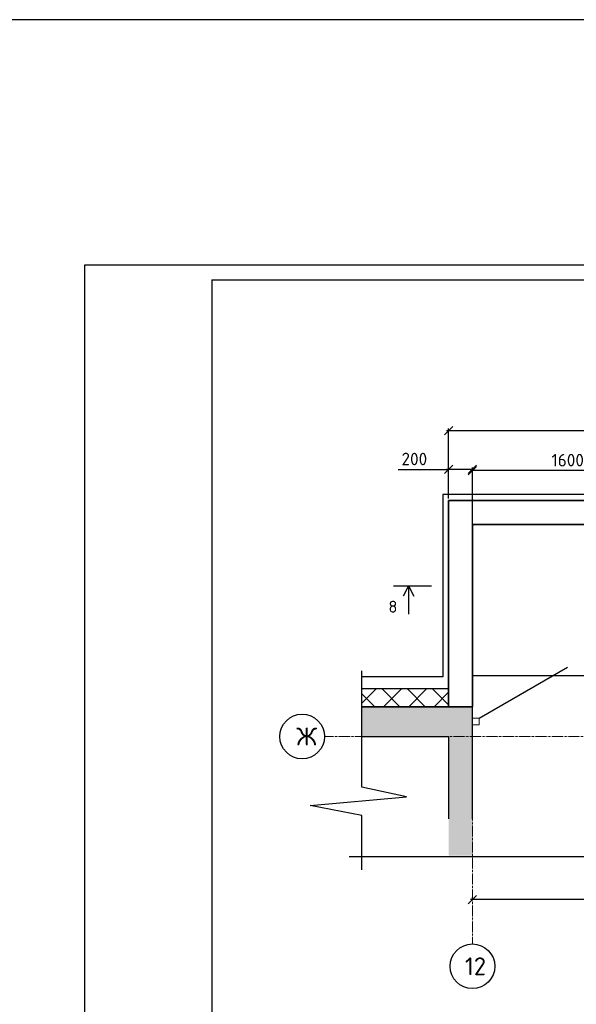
# Model space of a CAD drawing. Header units: millimetres. Extents: x 125896 to 2572636, y -120305 to 130347.
# Tile 310 of 320: x 399062 to 408412, y 113820 to 130347. Entities that reach past the tile are written whole.
import ezdxf

# ---------------------------------------------------------------- set-up
doc = ezdxf.new("R2010")
doc.units = ezdxf.units.MM
for name, pattern in [('CENTER', [2, 1.25, -0.25, 0.25, -0.25]), ('CENTER2', [28.575, 19.05, -3.175, 3.175, -3.175]), ('DASHED', [7, 5, -2, 0])]:
    doc.linetypes.add(name, pattern=pattern)
for name, color, linetype, lineweight in [('0 Фундамент', 5, 'Continuous', 30), ('Standard', 7, 'Continuous', 25), ('Навесной фасад', 7, 'Continuous', 25), ('ОСИ', 7, 'CENTER', 15), ('Столовая Двери и окна', 7, 'Continuous', 15)]:
    doc.layers.add(name, color=color, linetype=linetype, lineweight=lineweight)
for name, color, linetype in [('11', 7, 'Continuous'), ('СПДС_Оси', 7, 'Continuous'), ('Столовая - обозначения', 7, 'Continuous')]:
    doc.layers.add(name, color=color, linetype=linetype)
doc.layers.add('Стена_ бетон несущ.', color=7, linetype='Continuous', lineweight=70, true_color=0xb4b496)
doc.styles.get("Standard").update_dxf_attribs({"font": 'isocpeur.ttf'})
doc.dimstyles.new('Осевые', dxfattribs={"dimscale": 0.7, "dimtxt": 450, "dimasz": 400, "dimexe": 100, "dimexo": 100, "dimgap": 100, "dimtad": 1, "dimdec": 0, "dimzin": 0, "dimdsep": 46, "dimtxsty": 'Standard', "dimblk": 'OBLIQUE', "dimcen": 9, "dimdle": 100, "dimazin": 0, "dimtm": 1e-09, "dimtfac": 1, "dimtdec": 0, "dimtofl": 0, "dimtmove": 0, "dimatfit": 3, "dimfxl": 1, "dimtolj": 1, "dimtzin": 0, "dimarcsym": 0})

# ---------------------------------------------------------------- blocks, each defined once
blk = doc.blocks.new('Штамп')
at = {"layer": '11'}
for p, q in [((311470, 126228), (252070, 126228)), ((252070, 126228), (252070, 84178))]:
    blk.add_line(p, q, dxfattribs=at)
at = {"layer": '11', "lineweight": 30}
for q in [(254210, 84428), (311220, 125978)]:
    blk.add_line((254210, 125978), q, dxfattribs=at)
blk = doc.blocks.new('Д1_1_$F1', base_point=(0, -54.125))
at = {"layer": 'Standard', "color": 7, "linetype": 'Continuous', "lineweight": 13, "transparency": 33554687}
for p, q in [((56, 1.875), (0, 1.875)), ((0, 1.875), (0, -54.125)), ((56, -54.125), (56, 1.875)), ((0, -54.125), (56, -54.125))]:
    blk.add_line(p, q, dxfattribs=at)
blk = doc.blocks.new('_OBLIQUE')
at = {"color": 0, "linetype": 'ByBlock'}
blk.add_line((-0.5, -0.5), (0.5, 0.5), dxfattribs=at)
blk = doc.blocks.new('*D401')
at = {"layer": 'Defpoints', "color": 0, "linetype": 'ByBlock', "lineweight": 20, "ltscale": 13, "transparency": 16777216}
for p in [(414267, 115803), (406667, 115577), (406667, 115558)]:
    blk.add_point(p, dxfattribs=at)
at = {"layer": 'ОСИ', "color": 0, "linetype": 'ByBlock', "lineweight": -2, "ltscale": 13, "transparency": 16777216}
for p, q in [((414267, 115768), (414267, 115542)), ((414302, 115577), (406632, 115577)), ((406667, 115593), (406667, 115612))]:
    blk.add_line(p, q, dxfattribs=at)
at = {"layer": 'ОСИ', "color": 0, "linetype": 'ByBlock', "lineweight": -2, "ltscale": 13, "transparency": 16777216, "xscale": 140, "yscale": 140, "zscale": 140, "rotation": 180}
blk.add_blockref('_OBLIQUE', (406667, 115577), dxfattribs=at)
at = {"layer": 'ОСИ', "color": 0, "linetype": 'ByBlock', "lineweight": -2, "ltscale": 13, "transparency": 16777216, "xscale": 140, "yscale": 140, "zscale": 140}
blk.add_blockref('_OBLIQUE', (414267, 115577), dxfattribs=at)
at = {"layer": 'ОСИ', "color": 0, "linetype": 'ByBlock', "ltscale": 13, "transparency": 16777216, "insert": (410467, 115752), "char_height": 210, "attachment_point": 5}
blk.add_mtext('\\A1;3800', dxfattribs=at)
blk = doc.blocks.new('*D402')
at = {"layer": 'Defpoints', "color": 0, "linetype": 'ByBlock', "lineweight": 20, "ltscale": 13, "transparency": 16777216}
for p in [(419667, 123451), (406267, 122275), (419667, 122275)]:
    blk.add_point(p, dxfattribs=at)
at = {"layer": 'ОСИ', "color": 0, "linetype": 'ByBlock', "lineweight": -2, "ltscale": 13, "transparency": 16777216}
for p, q in [((406267, 122310), (406267, 123486)), ((419667, 122310), (419667, 123486)), ((406232, 123451), (419702, 123451))]:
    blk.add_line(p, q, dxfattribs=at)
at = {"layer": 'ОСИ', "color": 0, "linetype": 'ByBlock', "lineweight": -2, "ltscale": 13, "transparency": 16777216, "xscale": 140, "yscale": 140, "zscale": 140, "rotation": 180}
blk.add_blockref('_OBLIQUE', (406267, 123451), dxfattribs=at)
at = {"layer": 'ОСИ', "color": 0, "linetype": 'ByBlock', "lineweight": -2, "ltscale": 13, "transparency": 16777216, "xscale": 140, "yscale": 140, "zscale": 140}
blk.add_blockref('_OBLIQUE', (419667, 123451), dxfattribs=at)
at = {"layer": 'ОСИ', "color": 0, "linetype": 'ByBlock', "ltscale": 13, "transparency": 16777216, "insert": (412967, 123626), "char_height": 210, "attachment_point": 5}
blk.add_mtext('\\A1;6700', dxfattribs=at)
blk = doc.blocks.new('*D403')
at = {"layer": 'Defpoints', "color": 0, "linetype": 'ByBlock', "lineweight": 20, "ltscale": 13, "transparency": 16777216}
for p in [(406267, 122798), (406267, 122580), (406667, 122622)]:
    blk.add_point(p, dxfattribs=at)
at = {"layer": 'ОСИ', "color": 0, "linetype": 'ByBlock', "lineweight": -2, "ltscale": 13, "transparency": 16777216}
for p, q in [((406267, 122615), (406267, 122833)), ((406667, 122657), (406667, 122833)), ((405422, 122798), (406267, 122798)), ((406702, 122798), (406232, 122798))]:
    blk.add_line(p, q, dxfattribs=at)
at = {"layer": 'ОСИ', "color": 0, "linetype": 'ByBlock', "lineweight": -2, "ltscale": 13, "transparency": 16777216, "xscale": 140, "yscale": 140, "zscale": 140, "rotation": 180}
blk.add_blockref('_OBLIQUE', (406267, 122798), dxfattribs=at)
at = {"layer": 'ОСИ', "color": 0, "linetype": 'ByBlock', "lineweight": -2, "ltscale": 13, "transparency": 16777216, "xscale": 140, "yscale": 140, "zscale": 140}
blk.add_blockref('_OBLIQUE', (406667, 122798), dxfattribs=at)
at = {"layer": 'ОСИ', "color": 0, "linetype": 'ByBlock', "ltscale": 13, "transparency": 16777216, "insert": (405691, 122973), "char_height": 210, "attachment_point": 5}
blk.add_mtext('\\A1;200', dxfattribs=at)
blk = doc.blocks.new('*D413')
at = {"layer": 'Defpoints', "color": 0, "linetype": 'ByBlock', "lineweight": 20, "ltscale": 13, "transparency": 16777216}
for p in [(406667, 122779), (406667, 121177, -5480), (409868, 121207)]:
    blk.add_point(p, dxfattribs=at)
at = {"layer": 'ОСИ', "color": 0, "linetype": 'ByBlock', "lineweight": -2, "ltscale": 13, "transparency": 16777216}
for p, q in [((406667, 121212), (406667, 122814)), ((409868, 121242), (409868, 122814)), ((409903, 122779), (406632, 122779))]:
    blk.add_line(p, q, dxfattribs=at)
at = {"layer": 'ОСИ', "color": 0, "linetype": 'ByBlock', "lineweight": -2, "ltscale": 13, "transparency": 16777216, "xscale": 140, "yscale": 140, "zscale": 140, "rotation": 180}
blk.add_blockref('_OBLIQUE', (406667, 122779), dxfattribs=at)
at = {"layer": 'ОСИ', "color": 0, "linetype": 'ByBlock', "lineweight": -2, "ltscale": 13, "transparency": 16777216, "xscale": 140, "yscale": 140, "zscale": 140}
blk.add_blockref('_OBLIQUE', (409868, 122779), dxfattribs=at)
at = {"layer": 'ОСИ', "color": 0, "linetype": 'ByBlock', "ltscale": 13, "transparency": 16777216, "insert": (408267, 122954), "char_height": 210, "attachment_point": 5}
blk.add_mtext('\\A1;1600', dxfattribs=at)

msp = doc.modelspace()

# ---------------------------------------------------------------- hatches: boundary and pattern name
at = {"layer": 'Навесной фасад', "linetype": 'Continuous', "lineweight": 25, "true_color": 0x939598, "transparency": 33554687}
h = msp.add_hatch(dxfattribs=at)
h.set_pattern_fill('__________6', color=252, scale=200, style=0, pattern_type=2)
h.set_pattern_definition([(45, (323640.26, 125528.7), (-212.132, 212.132), []), (135, (323640.26, 125528.7), (-212.132, -212.132), [])])
h.paths.add_polyline_path([(404808, 118814.9), (406267.3, 118814.9), (406267.3, 119114.9), (404808, 119114.9)])
at = {"layer": 'Стена_ бетон несущ.', "linetype": 'Continuous', "lineweight": 25, "true_color": 0x939598, "transparency": 33554687}
for points in [[(404808, 118814.9), (404808, 118314.9), (406267.3, 118314.9), (406267.3, 118814.9)], [(406667.3, 116314.9), (406667.3, 118814.9), (406267.3, 118814.9), (406267.3, 116314.9)]]:
    msp.add_hatch(color=252, dxfattribs=at).paths.add_polyline_path(points)

# ---------------------------------------------------------------- linework, layer by layer
at = {"layer": '0 Фундамент', "linetype": 'DASHED', "lineweight": 0, "elevation": -720}
msp.add_lwpolyline([(406167.3, 122374.9), (406167.3, 119314.9)], dxfattribs=at)
msp.add_lwpolyline([(406167.3, 122374.9), (406167.3, 119314.9)], dxfattribs=at)
at = {"layer": 'Навесной фасад', "color": 7, "linetype": 'Continuous', "lineweight": 25, "transparency": 33554687}
msp.add_line((409067.3, 119334.9), (406667.3, 119334.9), dxfattribs=at)
at = {"layer": 'Навесной фасад', "color": 252, "linetype": 'Continuous', "lineweight": 25, "true_color": 0x939598, "transparency": 33554687}
for p, q in [((406267.3, 119114.9), (404809.6, 119114.9)), ((404808, 118814.9), (406267.3, 118814.9))]:
    msp.add_line(p, q, dxfattribs=at)
at = {"layer": 'Навесной фасад', "color": 41, "linetype": 'Continuous', "lineweight": 13, "transparency": 33554687}
msp.add_line((406267.3, 118814.9), (406267.3, 119114.9), dxfattribs=at)
at = {"layer": 'ОСИ', "color": 16, "linetype": 'CENTER2', "lineweight": 15, "ltscale": 0.2, "transparency": 33554687}
for p, q in [((406667.3, 122748.6), (406667.3, 114833)), ((404181.7, 118314.9), (423496.3, 118314.9))]:
    msp.add_line(p, q, dxfattribs=at)
at = {"layer": 'СПДС_Оси', "linetype": 'Continuous', "lineweight": 25, "ltscale": 150}
for centre in [(403806.7, 118314.9), (406667.3, 114458)]:
    msp.add_circle(centre, 375, dxfattribs=at)
at = {"layer": 'Стена_ бетон несущ.', "color": 7, "linetype": 'Continuous', "lineweight": 35, "transparency": 33554687}
for p, q in [((406267.3, 122274.9), (406267.3, 118814.9)), ((406667.3, 122274.9), (406267.3, 122274.9)), ((419267.3, 122274.9), (406667.3, 122274.9)), ((406667.3, 121874.9), (419267.3, 121874.9)), ((406667.3, 119334.9), (406667.3, 121874.9)), ((406667.3, 119254.9), (406667.3, 119334.9)), ((406667.3, 119174.9), (406667.3, 119254.9)), ((406667.3, 118814.9), (406667.3, 119174.9)), ((406267.3, 118814.9), (406667.3, 118814.9)), ((406667.3, 118814.9), (406267.3, 118814.9))]:
    msp.add_line(p, q, dxfattribs=at)
at = {"layer": 'Стена_ бетон несущ.', "color": 252, "linetype": 'Continuous', "lineweight": 25, "true_color": 0x939598, "transparency": 33554687}
for p, q in [((406779.3, 118620.9), (408264.8, 119478.5)), ((406267.3, 118814.9), (404808, 118814.9)), ((406667.3, 118314.9), (406667.3, 118814.9)), ((404808, 118314.9), (406267.3, 118314.9)), ((406267.3, 118314.9), (406267.3, 116932.3)), ((406667.3, 116932.3), (406667.3, 118314.9))]:
    msp.add_line(p, q, dxfattribs=at)
at = {"layer": 'Столовая Двери и окна', "color": 18, "lineweight": 30, "true_color": 0x000000}
for p, q in [((405338.2, 120844.9, -720), (405976.7, 120844.9, -720)), ((405593.9, 120844.9, -720), (405505.9, 120669.7, -720)), ((405593.9, 120844.9, -720), (405593.9, 120366.4, -720)), ((405593.9, 120844.9, -720), (405681.9, 120669.7, -720))]:
    msp.add_line(p, q, dxfattribs=at)
at = {"layer": 'Столовая Двери и окна', "color": 18, "lineweight": 25, "true_color": 0x000000}
for p, q in [((404808, 117465.6), (404808, 119419.9)), ((405561, 117301), (404808, 117465.6)), ((403943.6, 117157.3), (405561, 117301)), ((404808, 116987.2), (403943.6, 117157.3)), ((404808, 116075.6), (404808, 116987.2)), ((404598.5, 116300.7), (415965.4, 116300.7))]:
    msp.add_line(p, q, dxfattribs=at)
at = {"layer": 'Столовая Двери и окна', "color": 3, "lineweight": 30}
msp.add_lwpolyline([(209562.5, 75920.9), (461581.5, 75920.9), (461581.5, 130347.2), (209562.5, 130347.2)], close=True, dxfattribs=at)
at = {"layer": 'Столовая Двери и окна', "color": 5, "lineweight": 30, "elevation": -720}
msp.add_lwpolyline([(423086.7, 119314.9), (419767.3, 119314.9), (419767.3, 122374.9), (406167.3, 122374.9), (406167.3, 119314.9), (404808, 119314.9), (404808, 119314.9)], dxfattribs=at)

# ---------------------------------------------------------------- block references
at = {"layer": 'Стена_ бетон несущ.', "color": 252, "linetype": 'Continuous', "lineweight": 25, "true_color": 0x939598, "transparency": 33554687, "xscale": -2, "yscale": 2, "zscale": 2, "rotation": 180}
msp.add_blockref('Д1_1_$F1', (406667.3, 118620.9), dxfattribs=at)
at = {"layer": 'Столовая - обозначения', "color": 252, "lineweight": 20, "true_color": 0x939598}
msp.add_blockref('Штамп', (148080.5, 0), dxfattribs=at)

# ---------------------------------------------------------------- texts
at = {"layer": 'СПДС_Оси', "linetype": 'Continuous', "lineweight": 25, "ltscale": 150, "char_height": 300, "attachment_point": 1}
for s, insert, width in [('Ж', (403709.5, 118465), 350.003), ('12', (406540.3, 114608.1), 825)]:
    msp.add_mtext(s, dxfattribs=dict(at, insert=insert, width=width))
at = {"layer": 'Столовая Двери и окна', "color": 18, "true_color": 0x000000}
msp.add_text('8', height=200, dxfattribs=at).set_placement((405255.8, 120393.5, -720))

# ---------------------------------------------------------------- dimensions: what is measured, and where the dimension line sits
at = {"layer": 'ОСИ', "linetype": 'ByBlock', "ltscale": 13}
for base, p1, p2, picture, middle in [((419667.3, 123450.9), (406267.3, 122274.9), (419667.3, 122274.9), '*D402', (412967.3, 123625.9)), ((406667.3, 122779.1, 5480), (409867.6, 121206.5, 5480), (406667.3, 121176.5), '*D413', (408267.4, 122954.1, 5480)), ((406667.3, 115576.5), (414267.3, 115802.9), (406667.3, 115558.1), '*D401', (410467.3, 115751.5))]:
    dim = msp.add_linear_dim(base=base, p1=p1, p2=p2, dimstyle='Осевые', override={"dimtxt": 300, "dimasz": 200, "dimexe": 50, "dimexo": 50, "dimlfac": 0.5, "dimdle": 50, "dimtmove": 1}, dxfattribs=at)
    dim.commit()
    dim.dimension.update_dxf_attribs({"geometry": picture, "text_midpoint": middle})
dim = msp.add_linear_dim(base=(406267.3, 122798.3), p1=(406667.3, 122621.9), p2=(406267.3, 122580.5), dimstyle='Осевые', override={"dimtxt": 300, "dimasz": 200, "dimexe": 50, "dimexo": 50, "dimlfac": 0.5, "dimdle": 50, "dimtmove": 1}, dxfattribs=at)
dim.commit()
dim.dimension.update_dxf_attribs({"geometry": '*D403', "text_midpoint": (405691.1, 122843.6), "dimtype": 160})

doc.saveas('drawing.dxf')
